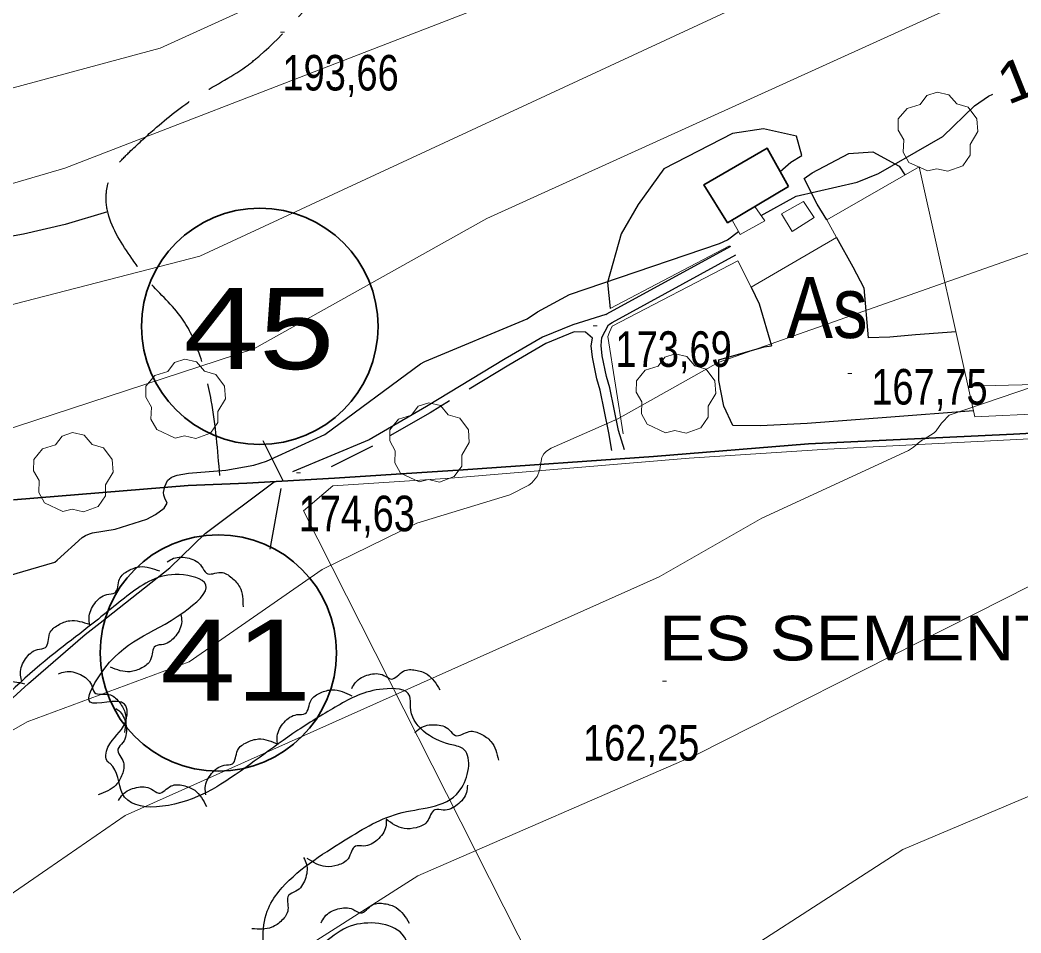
# Model space of a CAD drawing. Extents: x 483847 to 488453, y 4383581 to 4386795.
# Drawn here: x 484722.9 to 484969.3, y 4385007 to 4385231.8 of the extents above; entities that cross this region are included whole.
import ezdxf
from ezdxf.enums import TextEntityAlignment as Align

# ---------------------------------------------------------------- set-up
doc = ezdxf.new("R2010")
doc.units = 0
doc.header["$LTSCALE"] = 3.8
doc.linetypes.add('LONG_DASHED', pattern=[7.5, 6, -1.5])
doc.linetypes.add('MEDIUM_DASHED', pattern=[4.5, 3, -1.5])
for name, color, linetype, lineweight in [('13', 7, 'Continuous', 25), ('25', 7, 'LONG_DASHED', 25), ('27', 7, 'Continuous', 25), ('29', 7, 'Continuous', 13), ('38', 7, 'Continuous', 25), ('47', 7, 'Continuous', 35), ('51', 7, 'Continuous', 13), ('6', 7, 'Continuous', 35), ('7', 7, 'Continuous', 13), ('8', 7, 'Continuous', 25), ('9', 7, 'Continuous', 13)]:
    doc.layers.add(name, color=color, linetype=linetype, lineweight=lineweight)
doc.layers.add('31', color=7, linetype='Continuous')
doc.layers.add('5', color=7, linetype='Continuous')

msp = doc.modelspace()

# ---------------------------------------------------------------- linework, layer by layer
at = {"layer": '25'}
for points in [[(484909.98, 4385194.5), (484912.6, 4385196.75), (484915.35, 4385198.44), (484914.05, 4385203.18), (484905.89, 4385204.96), (484898.29, 4385203.8), (484881.33, 4385195.09), (484875.04, 4385186.37), (484870.84, 4385179.11), (484867.51, 4385167.13), (484868.17, 4385160.77)], [(484921.46, 4385182.59), (484919.08, 4385186.43), (484915.89, 4385192.74), (484917.9, 4385194.15), (484926.86, 4385198.88), (484932.79, 4385199.29), (484939.27, 4385195.76), (484940.67, 4385193.61)], [(484744.44, 4385184.53), (484734, 4385181.44), (484723.74, 4385179.06), (484701.41, 4385174.97), (484682.91, 4385168.93), (484670.34, 4385163.77), (484655.79, 4385156.28), (484647.45, 4385150.74), (484631.56, 4385141.82), (484622.13, 4385135.45), (484611.64, 4385127.81), (484600.31, 4385120.09), (484588.51, 4385112.44), (484584.62, 4385108.22)], [(484923.85, 4385178.21), (484927.9, 4385171.02), (484930.57, 4385165.84), (484931.63, 4385153.5)], [(484902.84, 4385166), (484904.85, 4385161.92), (484907.86, 4385151.54)], [(484953.28, 4385154.95), (484943.27, 4385154.22), (484936.99, 4385153.7), (484931.63, 4385153.5)], [(484957.59, 4385135.55), (484936.16, 4385133.91), (484916.61, 4385132.43), (484905.14, 4385131.84), (484898.33, 4385131.96), (484896.09, 4385136.7), (484894.86, 4385142.97), (484894.9, 4385148.1), (484906.08, 4385151.31), (484907.86, 4385151.54)], [(484697.53, 4385043.59), (484713.19, 4385057.72), (484725, 4385068.37), (484738.93, 4385080.47), (484742.6, 4385083.33), (484759.76, 4385096.91), (484768.44, 4385105.31), (484785.43, 4385118.09)]]:
    msp.add_lwpolyline(points, dxfattribs=at)
at = {"layer": '27'}
for points in [[(484759.15, 4385098.38), (484760.71, 4385099.23), (484764.5, 4385099.23), (484767.61, 4385097.25), (484768.77, 4385095.55), (484772.32, 4385095.73), (484775.02, 4385094.46), (484776.98, 4385092.16), (484777.79, 4385087.26)], [(484740.12, 4385082.82), (484739.89, 4385084.58), (484741.28, 4385088.11), (484744.26, 4385090.29), (484746.26, 4385090.74), (484747.39, 4385094.11), (484749.55, 4385096.17), (484752.41, 4385097.15), (484757.26, 4385096.12)], [(484700.82, 4384968.46), (484705.41, 4384959.43), (484707.55, 4384953.09), (484707.74, 4384939), (484711.22, 4384919.64), (484712.92, 4384912.69), (484716.8, 4384899.3), (484725.74, 4384882.24), (484736.07, 4384869.4), (484745.06, 4384860.93), (484750.28, 4384857.29), (484764, 4384859.06), (484770.61, 4384868.01), (484777.26, 4384873.01), (484781.91, 4384878.36), (484796.36, 4384884.03), (484807.44, 4384882.61), (484816.96, 4384899.83), (484823.17, 4384919.01), (484826.91, 4384930.91), (484828.12, 4384939.98), (484830.31, 4384967.09), (484821.85, 4384985.57), (484819.78, 4384989.11), (484816.96, 4385006.72), (484804.17, 4385008.65), (484792.01, 4385000.71), (484785.16, 4385000.41), (484783.76, 4385012.32), (484786.61, 4385017.19), (484802.93, 4385029.89), (484816.99, 4385036.63), (484831.62, 4385042.77), (484831.85, 4385052.42), (484828.77, 4385053.4), (484819, 4385062.66), (484818.83, 4385065.3), (484812.25, 4385067.05), (484801.05, 4385062.91), (484791.28, 4385056.88), (484772.36, 4385043.62), (484767.88, 4385041.12), (484748.05, 4385041.41), (484745.09, 4385048.67), (484744.52, 4385049.12), (484744.55, 4385052.7), (484748.79, 4385058.77), (484748.64, 4385063.3), (484740.19, 4385063.82), (484742.63, 4385070.57), (484763.21, 4385085.99), (484768.65, 4385092.72), (484762.05, 4385095.21), (484749.87, 4385090.39), (484739.63, 4385082.24), (484731.52, 4385075.98), (484695.06, 4385038.96)], [(484723.27, 4385069.17), (484722.99, 4385070.92), (484724.27, 4385074.49), (484727.19, 4385076.76), (484729.17, 4385077.27), (484730.2, 4385080.68), (484732.3, 4385082.8), (484735.13, 4385083.86), (484740.01, 4385082.98)], [(484762.49, 4385085.44), (484762.69, 4385083.68), (484761.25, 4385080.17), (484758.24, 4385078.04), (484756.23, 4385077.61), (484755.05, 4385074.26), (484752.85, 4385072.23), (484749.98, 4385071.3), (484745.14, 4385072.4)], [(484732.36, 4385070.78), (484734.05, 4385071.32), (484737.77, 4385070.61), (484740.46, 4385068.07), (484741.27, 4385066.19), (484744.79, 4385065.7), (484747.21, 4385063.95), (484748.7, 4385061.32), (484748.58, 4385056.36)], [(484804.55, 4385067.15), (484805.47, 4385068.67), (484808.75, 4385070.57), (484812.44, 4385070.41), (484814.29, 4385069.51), (484817.28, 4385071.44), (484820.25, 4385071.7), (484823.1, 4385070.68), (484826.24, 4385066.85)], [(484708.79, 4385052.9), (484708.34, 4385054.62), (484709.24, 4385058.3), (484711.91, 4385060.86), (484713.83, 4385061.57), (484714.51, 4385065.06), (484716.38, 4385067.39), (484719.08, 4385068.74), (484724.03, 4385068.36)], [(484786.28, 4385053.67), (484786.21, 4385055.44), (484787.9, 4385058.83), (484791.07, 4385060.74), (484793.1, 4385061.01), (484794.53, 4385064.27), (484796.86, 4385066.13), (484799.8, 4385066.85), (484804.54, 4385065.4)], [(484746.49, 4385062.28), (484747.81, 4385061.1), (484749.07, 4385057.52), (484748.23, 4385053.92), (484747, 4385052.27), (484748.35, 4385048.98), (484748.05, 4385046.01), (484746.52, 4385043.4), (484742.17, 4385041.02)], [(484820.05, 4385056.24), (484821.38, 4385057.42), (484825.08, 4385058.26), (484828.56, 4385057.02), (484830.06, 4385055.62), (484833.48, 4385056.58), (484836.4, 4385055.95), (484838.82, 4385054.14), (484840.69, 4385049.54)], [(484768.66, 4385041.01), (484768.51, 4385042.78), (484770.06, 4385046.25), (484773.14, 4385048.28), (484775.17, 4385048.64), (484776.45, 4385051.95), (484778.71, 4385053.91), (484781.61, 4385054.75), (484786.41, 4385053.49)], [(484747.18, 4385039.6), (484748.18, 4385041.07), (484751.56, 4385042.78), (484755.24, 4385042.42), (484757.03, 4385041.42), (484760.12, 4385043.19), (484763.1, 4385043.29), (484765.89, 4385042.11), (484768.82, 4385038.11)], [(484833.03, 4385043.35), (484832.79, 4385041.59), (484830.53, 4385038.54), (484827.08, 4385037.22), (484825.03, 4385037.3), (484823.06, 4385034.34), (484820.44, 4385032.91), (484817.42, 4385032.71), (484813.01, 4385034.97)], [(484813.06, 4385034.87), (484812.93, 4385033.1), (484810.86, 4385029.92), (484807.5, 4385028.39), (484805.45, 4385028.35), (484803.66, 4385025.28), (484801.12, 4385023.7), (484798.13, 4385023.32), (484793.58, 4385025.31)], [(484792.7, 4385025.57), (484793.41, 4385023.95), (484793.06, 4385020.17), (484790.8, 4385017.25), (484789.01, 4385016.25), (484788.86, 4385012.7), (484787.36, 4385010.12), (484784.89, 4385008.38), (484779.94, 4385008.02)], [(484797, 4385009.46), (484797.9, 4385010.99), (484801.16, 4385012.92), (484804.85, 4385012.81), (484806.71, 4385011.94), (484809.67, 4385013.91), (484812.64, 4385014.2), (484815.5, 4385013.22), (484818.7, 4385009.43)]]:
    msp.add_spline(points, degree=3, dxfattribs=at)
at = {"layer": '29'}
for points in [[(484946.24, 4385194.59), (484941.7, 4385196.71), (484940.29, 4385199.25), (484940.39, 4385202.23), (484939.02, 4385204.64), (484939.06, 4385207.39), (484941.22, 4385209.99), (484944.41, 4385210.99), (484946.06, 4385213.18), (484948.63, 4385214.01), (484951.49, 4385213.36), (484953.44, 4385211.09), (484956.25, 4385210.27), (484958.38, 4385207.42), (484958.62, 4385204.29), (484956.74, 4385201.14), (484956.74, 4385198.46), (484954.92, 4385195.85), (484951.3, 4385194.51), (484948.53, 4385195.14)], [(484761.08, 4385128.82), (484756.54, 4385130.94), (484755.13, 4385133.48), (484755.23, 4385136.46), (484753.86, 4385138.87), (484753.9, 4385141.62), (484756.06, 4385144.22), (484759.25, 4385145.22), (484760.9, 4385147.41), (484763.47, 4385148.24), (484766.33, 4385147.59), (484768.28, 4385145.32), (484771.09, 4385144.5), (484773.22, 4385141.65), (484773.46, 4385138.52), (484771.58, 4385135.37), (484771.58, 4385132.69), (484769.76, 4385130.08), (484766.14, 4385128.74), (484763.37, 4385129.37)], [(484881.79, 4385130.12), (484877.25, 4385132.24), (484875.84, 4385134.78), (484875.94, 4385137.76), (484874.57, 4385140.17), (484874.61, 4385142.92), (484876.77, 4385145.52), (484879.96, 4385146.52), (484881.61, 4385148.71), (484884.18, 4385149.54), (484887.04, 4385148.89), (484888.99, 4385146.62), (484891.8, 4385145.8), (484893.93, 4385142.95), (484894.17, 4385139.82), (484892.29, 4385136.67), (484892.29, 4385133.99), (484890.47, 4385131.38), (484886.85, 4385130.04), (484884.08, 4385130.67)], [(484821.11, 4385118.07), (484816.57, 4385120.19), (484815.16, 4385122.73), (484815.26, 4385125.71), (484813.89, 4385128.12), (484813.93, 4385130.87), (484816.09, 4385133.47), (484819.28, 4385134.47), (484820.93, 4385136.66), (484823.5, 4385137.49), (484826.36, 4385136.84), (484828.31, 4385134.57), (484831.12, 4385133.75), (484833.25, 4385130.9), (484833.49, 4385127.77), (484831.61, 4385124.62), (484831.61, 4385121.94), (484829.79, 4385119.33), (484826.17, 4385117.99), (484823.4, 4385118.62)], [(484733.46, 4385110.75), (484728.92, 4385112.87), (484727.51, 4385115.41), (484727.61, 4385118.39), (484726.24, 4385120.8), (484726.28, 4385123.55), (484728.44, 4385126.15), (484731.63, 4385127.15), (484733.28, 4385129.34), (484735.85, 4385130.17), (484738.71, 4385129.52), (484740.66, 4385127.25), (484743.47, 4385126.43), (484745.6, 4385123.58), (484745.84, 4385120.45), (484743.96, 4385117.3), (484743.96, 4385114.62), (484742.14, 4385112.01), (484738.52, 4385110.67), (484735.75, 4385111.3)]]:
    msp.add_lwpolyline(points, close=True, dxfattribs=at)
at = {"layer": '38'}
for points in [[(484867.12, 4385159.24), (484867.37, 4385159.4), (484897.87, 4385176.07)], [(484871.66, 4385125.96), (484870.23, 4385130.71), (484868.04, 4385141.21), (484867.27, 4385144), (484866.21, 4385149.1), (484865.95, 4385151.59), (484866.11, 4385153.56), (484867.76, 4385156.72), (484868.63, 4385157.3), (484899.05, 4385173.92)], [(484867.12, 4385159.24), (484858.93, 4385156.71), (484851.52, 4385153.64), (484842.34, 4385148.31), (484822.92, 4385136.57), (484808.85, 4385128.4), (484790, 4385120.5)], [(484868.55, 4385125.74), (484867.85, 4385130.13), (484865.66, 4385140.63), (484864.89, 4385143.43), (484863.79, 4385148.72), (484863.49, 4385151.56), (484863.84, 4385153.41)]]:
    msp.add_lwpolyline(points, dxfattribs=at)
at = {"layer": '38', "linetype": 'MEDIUM_DASHED'}
msp.add_lwpolyline([(484863.84, 4385153.41), (484862.11, 4385154.92), (484859.26, 4385154.96), (484852.3, 4385152.08), (484843.23, 4385146.81), (484823.81, 4385135.07), (484809.68, 4385126.86), (484797.79, 4385120.94)], dxfattribs=at)
at = {"layer": '38', "linetype": 'LONG_DASHED'}
msp.add_spline([(484772.07, 4385119.63), (484769.98, 4385138.08), (484766.98, 4385149.74), (484762.76, 4385158.33), (484754.75, 4385167.27), (484750.43, 4385173.05), (484744.56, 4385184.23), (484744.15, 4385189.24), (484746.62, 4385195.72), (484749.84, 4385199.24), (484755.88, 4385204.8), (484766.45, 4385212.92), (484778.44, 4385220.26), (484781.88, 4385222.98), (484798.93, 4385240.35), (484810.56, 4385251.3), (484818.83, 4385261.04), (484829.7, 4385270.94), (484842.52, 4385281.1), (484851.69, 4385289.41), (484862.06, 4385297.43), (484869.01, 4385304.16), (484877.75, 4385312.52), (484899.5, 4385335.07), (484909.71, 4385345.12), (484916.56, 4385351.21), (484928.9, 4385360.47), (484933.81, 4385364.46), (484946.05, 4385374.77), (484960.9, 4385386.1), (484972.76, 4385394.27), (484981.18, 4385400.17), (484993.7, 4385406.34), (485000.81, 4385408.31), (485004.8, 4385409.49), (485004.99, 4385408.49)], degree=3, dxfattribs=at)
at = {"layer": '47'}
msp.add_lwpolyline([(484912.03, 4385190.81), (484906.77, 4385200.22), (484891.24, 4385191.19), (484897.06, 4385181.83)], close=True, dxfattribs=at)
at = {"layer": '47', "lineweight": 13}
msp.add_lwpolyline([(484918.34, 4385183.14), (484912.96, 4385179.69), (484910.29, 4385184.02), (484915.73, 4385187.08)], close=True, dxfattribs=at)
msp.add_lwpolyline([(484903.72, 4385185.83), (484906.24, 4385182.29), (484900.11, 4385178.93), (484898.18, 4385182.5)], dxfattribs=at)
at = {"layer": '51'}
msp.add_line((484868.17, 4385160.77), (484897.53, 4385176.19), dxfattribs=at)
for points in [[(485328.87, 4385195.8), (485265.59, 4385143.47), (485157.32, 4385054.04), (485059.13, 4384970.21), (484911.71, 4384876.49), (484885.71, 4384927.18), (484849.05, 4384999.44), (484792.69, 4385110.93), (484799.92, 4385117.05), (484828.88, 4385118.96)], [(484992.53, 4385135.68), (484957.91, 4385134.08), (484944.22, 4385195.64), (484921.46, 4385182.59), (484923.85, 4385178.21), (484902.84, 4385166), (484899.61, 4385172.48), (484868.65, 4385156.35), (484867.97, 4385154.9), (484867.55, 4385153.85), (484871.37, 4385129.86)], [(484956.25, 4385141.59), (484986.1, 4385142.36), (484990.72, 4385140.74), (484992.04, 4385138.32), (484992.53, 4385135.68)], [(484995.51, 4385129.84), (484921.65, 4385126.14), (484887.58, 4385123.88), (484828.88, 4385118.96)]]:
    msp.add_lwpolyline(points, dxfattribs=at)
at = {"layer": '6', "lineweight": 25}
for p, q in [((484782.66, 4385128.25), (484787.66, 4385118.26)), ((484784.48, 4385101.44), (484787.21, 4385116.44))]:
    msp.add_line(p, q, dxfattribs=at)
at = {"layer": '6'}
msp.add_lwpolyline([(484721.33, 4385113.65), (484764.31, 4385117.19), (484778.74, 4385117.71), (484800.28, 4385118.92), (484831.98, 4385121), (484878.85, 4385124.3), (484916.93, 4385127.45), (484967.4, 4385129.79), (485007.23, 4385131.89)], dxfattribs=at)
for centre in [(484781.92, 4385156.33), (484771.71, 4385075.92)]:
    msp.add_circle(centre, 29.1, dxfattribs=at)
at = {"layer": '7'}
for p, q in [((484786.99, 4385228.78), (484787.99, 4385228.78)), ((484863.96, 4385156.49), (484864.96, 4385156.49)), ((484926.66, 4385144.7), (484927.66, 4385144.7)), ((484790.97, 4385120.27), (484791.97, 4385120.27)), ((484881, 4385069.01), (484882, 4385069.01))]:
    msp.add_line(p, q, dxfattribs=at)
at = {"layer": '8'}
for points in [[(484905.3, 4385183.61), (484913.97, 4385188.37), (484928.98, 4385191.81), (484934.22, 4385193.93), (484950.06, 4385203.06), (484957.84, 4385210.66), (484961.24, 4385213.01), (484962.3, 4385213.54)], [(484714.22, 4385093.26), (484731.5, 4385098.25), (484732.05, 4385098.8), (484738.23, 4385104.36), (484739, 4385104.81), (484740, 4385105.27), (484740.75, 4385105.49), (484746.31, 4385106.44), (484754.09, 4385108.87), (484756.27, 4385109.98), (484758.39, 4385111.59), (484759.14, 4385112.84), (484758.53, 4385114.04), (484758.43, 4385114.32), (484758.32, 4385114.8), (484758.24, 4385115.44), (484758.58, 4385116.89), (484759.18, 4385118.38), (484759.27, 4385118.46), (484760.14, 4385119.11), (484760.41, 4385119.25), (484761.62, 4385119.71), (484764.34, 4385120.21), (484773.54, 4385120.96), (484780.43, 4385122.17), (484783.55, 4385123.15), (484797.94, 4385129.74), (484821.48, 4385147.15), (484822.5, 4385147.72), (484847.74, 4385158.16), (484850.26, 4385159.88), (484858.16, 4385164.18), (484895.08, 4385176.71), (484897.05, 4385177.65), (484899.71, 4385179.66)]]:
    msp.add_lwpolyline(points, dxfattribs=at)
at = {"layer": '9'}
for points in [[(485097.98, 4385379.73), (484757.4, 4385224.8), (484721.23, 4385215.05)], [(485054.14, 4385332.87), (484883.38, 4385253.17), (484733.9, 4385195.32), (484615.72, 4385160.61), (484555.4, 4385132.21), (484513.55, 4385120.77), (484510.75, 4385119.2), (484509.92, 4385118.55), (484509.52, 4385118.09), (484508.92, 4385117.06), (484508.44, 4385115.95), (484508.26, 4385115.37), (484508.11, 4385114.44), (484508, 4385112.83), (484507.78, 4385111.91), (484507.49, 4385111.22), (484507.29, 4385110.87), (484506.84, 4385110.28), (484502.03, 4385107.06), (484494.64, 4385103.71), (484490.58, 4385102.53)], [(484511.9, 4385074.36), (484512.09, 4385075.75), (484512.35, 4385076.46), (484513.05, 4385077.85), (484514.47, 4385079.95), (484515.92, 4385081.53), (484518.41, 4385083.62), (484521.57, 4385085.68), (484534.81, 4385092.07), (484565.15, 4385100.6), (484567.56, 4385102.05), (484569.26, 4385103.99), (484569.34, 4385104.18), (484570.1, 4385106.91), (484570.36, 4385107.45), (484570.53, 4385107.71), (484570.88, 4385108.1), (484571.29, 4385108.43), (484575.81, 4385111.51), (484630.36, 4385138.36), (484767.17, 4385173.58), (485050.82, 4385305.37)], [(485027.06, 4385268.93), (484837.76, 4385182.92), (484780.43, 4385150.78), (484686.32, 4385119.99)], [(484850.76, 4385120.82), (484850.84, 4385121.13), (484850.97, 4385122.28), (484851.36, 4385124.06), (484851.5, 4385124.39), (484851.84, 4385124.92), (484852.25, 4385125.39), (484852.5, 4385125.61), (484853.63, 4385126.35), (484870.04, 4385133.56), (484894.76, 4385147.44), (484974.6, 4385175.55)], [(484993.31, 4385148.68), (484951.58, 4385134.46), (484949.83, 4385132.67), (484949.68, 4385132.48), (484948.41, 4385130.64), (484947.9, 4385130.12), (484945.42, 4385128.58), (484945.06, 4385128.39), (484944.04, 4385127.63), (484942.79, 4385126.56), (484941.61, 4385125.77)], [(484941.61, 4385125.77), (484905.5, 4385109.08), (484880.18, 4385094.65), (484748.82, 4385035.87), (484684.43, 4384991.59)], [(484644.37, 4385013.07), (484724.63, 4385058.95), (484764.56, 4385073.74), (484797.28, 4385096.44), (484820.57, 4385107.86), (484843.44, 4385114.87), (484848.15, 4385117.23), (484848.87, 4385117.84), (484850.14, 4385119.28), (484850.14, 4385119.29), (484850.15, 4385119.34), (484850.76, 4385120.82)], [(485012.73, 4385113.3), (484889.47, 4385050.96), (484820.78, 4385021.02), (484784.87, 4384998.15), (484782.22, 4384996.23), (484758.08, 4384985.58), (484756.02, 4384983.76), (484753.62, 4384980.6), (484752.71, 4384978.83), (484751.41, 4384972.59), (484750.82, 4384966.4), (484750.8, 4384966.36), (484750.8, 4384966.35), (484750.8, 4384966.34), (484747.34, 4384957.24), (484745.13, 4384953.01)], [(485032.2, 4385066.42), (484940.16, 4385027.51), (484883.04, 4384990.57), (484861.78, 4384973.2), (484857.81, 4384970.95), (484809.81, 4384954.08), (484803.64, 4384950.46), (484799.36, 4384945.72), (484764.77, 4384878.08), (484762.76, 4384862.2), (484762.78, 4384861.26), (484763.85, 4384856.41)]]:
    msp.add_lwpolyline(points, dxfattribs=at)

# ---------------------------------------------------------------- texts
at = {"layer": '13', "width": 1.25}
for s, p in [('45', (484781.71, 4385145.81)), ('41', (484775.97, 4385064.16))]:
    msp.add_text(s, height=20, dxfattribs=at).set_placement(p, align=Align.CENTER)
at = {"layer": '31', "width": 0.85}
msp.add_text('As', height=15, dxfattribs=at).set_placement((484921.56, 4385153.47), align=Align.CENTER)
at = {"layer": '5', "width": 1.15}
msp.add_text('ES SEMENTER', height=11, dxfattribs=at).set_placement((484880.18, 4385074.08))
at = {"layer": '7', "width": 0.8}
for s, p in [('193,66', (484787.49, 4385214.41)), ('173,69', (484869.46, 4385146.37)), ('167,75', (484932.42, 4385137.09)), ('174,63', (484791.47, 4385105.9)), ('162,25', (484861.46, 4385049.44))]:
    msp.add_text(s, height=8.75, dxfattribs=at).set_placement(p)
at = {"layer": '8', "width": 1.2}
msp.add_text('175', height=10, rotation=21.736, dxfattribs=at).set_placement((484978.36, 4385215.7), align=Align.CENTER)

doc.saveas('drawing.dxf')
